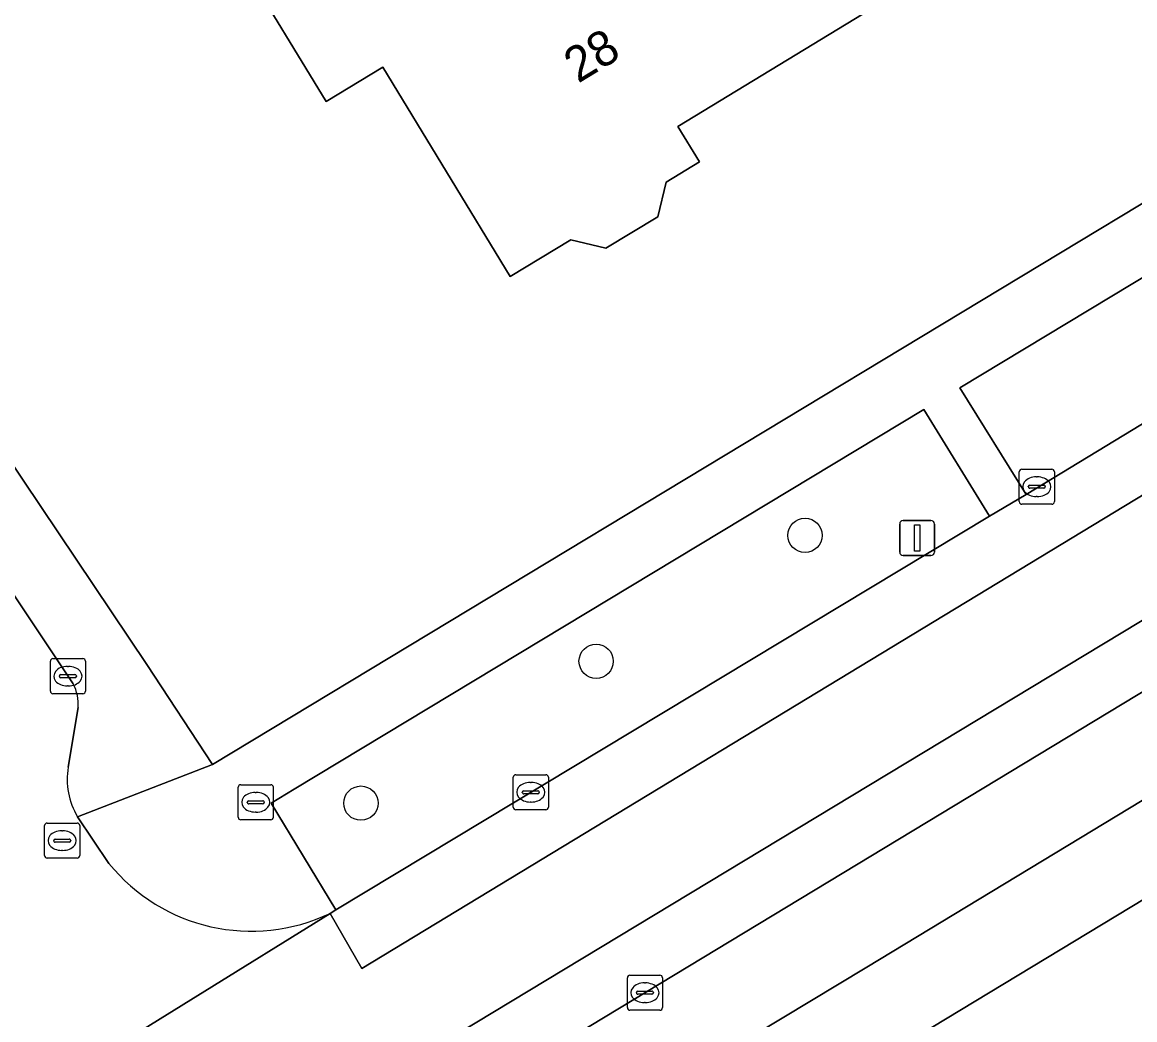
# Model space of a CAD drawing. Extents: x 161772 to 163126, y 383092 to 383917.
# Drawn here: x 162633.4 to 162665.09, y 383685.09 to 383713.52 of the extents above; entities that cross this region are included whole.
import ezdxf

# ---------------------------------------------------------------- set-up
doc = ezdxf.new("R2010")
doc.units = 0
for name, color, linetype in [('IMGEO_Boom', 7, 'Continuous'), ('IMGEO_Brandkraan', 7, 'Continuous'), ('IMGEO_Erf', 7, 'Continuous'), ('IMGEO_Groenvoorziening', 7, 'Continuous'), ('IMGEO_Kolk', 7, 'Continuous'), ('IMGEO_Lichtmast', 7, 'Continuous'), ('IMGEO_Pand', 7, 'Continuous'), ('IMGEO_Pand_nummerreeks', 7, 'Continuous'), ('IMGEO_Rijbaan_lokaal_gesloten', 7, 'Continuous'), ('IMGEO_Rijbaan_lokaal_open', 7, 'Continuous'), ('IMGEO_Rioolput', 7, 'Continuous'), ('IMGEO_Voetpad_open', 7, 'Continuous')]:
    doc.layers.add(name, color=color, linetype=linetype)

msp = doc.modelspace()

# ---------------------------------------------------------------- linework, layer by layer
at = {"layer": 'IMGEO_Boom'}
for centre in [(162655.695, 383698.898), (162649.745, 383695.312), (162643.043, 383691.268)]:
    msp.add_circle(centre, 0.489, dxfattribs=at)
at = {"layer": 'IMGEO_Brandkraan'}
for p, q in [((162639.548, 383690.867), (162639.548, 383691.719)), ((162639.623, 383691.793), (162640.475, 383691.793)), ((162640.549, 383691.719), (162640.549, 383690.867)), ((162640.036, 383691.573), (162640.061, 383691.573)), ((162639.807, 383691.287), (162639.807, 383691.299)), ((162640.245, 383691.25), (162639.847, 383691.25)), ((162639.85, 383691.336), (162640.248, 383691.336)), ((162640.291, 383691.299), (162640.291, 383691.287)), ((162640.475, 383690.793), (162639.623, 383690.793)), ((162640.059, 383691.013), (162640.034, 383691.013))]:
    msp.add_line(p, q, dxfattribs=at)
for points in [[(162639.548, 383690.867), (162639.548, 383691.719)], [(162639.623, 383691.793), (162640.475, 383691.793)], [(162640.549, 383691.719), (162640.549, 383690.867)], [(162640.475, 383690.793), (162639.623, 383690.793)]]:
    msp.add_lwpolyline(points, dxfattribs=at)
for centre, radius, start, end in [((162639.625, 383691.717), 0.0765, 91.552, 178.448), ((162639.625, 383691.717), 0.0765, 91.552, 178.448), ((162640.473, 383691.717), 0.0765, 1.552, 88.448), ((162640.473, 383691.717), 0.0765, 1.552, 88.448), ((162639.847, 383691.296), 0.0403, 85.8775, 175.7526), ((162639.844, 383691.286), 0.0366, 178.938, 274.7102), ((162640.248, 383691.293), 0.043, 264.8664, 352.4533), ((162640.252, 383691.298), 0.0386, 1.7309, 96.639), ((162639.625, 383690.869), 0.0765, 181.552, 268.448), ((162639.625, 383690.869), 0.0765, 181.552, 268.448), ((162640.473, 383690.869), 0.0765, 271.552, 358.448), ((162640.473, 383690.869), 0.0765, 271.552, 358.448)]:
    msp.add_arc(centre, radius, start, end, dxfattribs=at)
for centre, major_axis, ratio, start_param, end_param in [((162640.035, 383691.293), (-0.387, 0.002), 0.722429, 4.712389, 7.853982), ((162640.06, 383691.293), (-0.39, 0.002), 0.717154, 1.570796, 4.712389)]:
    msp.add_ellipse(centre, major_axis=major_axis, ratio=ratio, start_param=start_param, end_param=end_param, dxfattribs=at)
at = {"layer": 'IMGEO_Erf'}
msp.add_lwpolyline([(162657.832, 383796.659), (162637.23, 383811.064), (162613.678, 383828.007), (162567.812, 383798.14), (162600.13, 383750), (162612.632, 383731.377), (162614.76, 383728.311), (162636.946, 383695.216), (162638.817, 383692.373), (162682.627, 383718.822), (162703.454, 383731.664), (162710.617, 383736.394), (162726.651, 383747.451), (162723.086, 383750)], close=True, dxfattribs=at)
msp.add_lwpolyline([(162657.349, 383713.761), (162652.071, 383710.547), (162652.684, 383709.541), (162651.736, 383708.964), (162651.497, 383707.981), (162650.017, 383707.08), (162649.019, 383707.323), (162647.3, 383706.276), (162643.668, 383712.242), (162642.055, 383711.26), (162639.629, 383715.246)], dxfattribs=at)
at = {"layer": 'IMGEO_Groenvoorziening'}
for points in [[(162661.991, 383700.068), (162673.341, 383706.957), (162674.333, 383707.487), (162676.039, 383708.576), (162678.198, 383710.183), (162682.086, 383713.267), (162684.966, 383715.069), (162685.654, 383715.46), (162691.489, 383717.995), (162691.98, 383718.283), (162690.176, 383721.256), (162660.103, 383703.106)], [(162640.804, 383679.615), (162642.151, 383677.37), (162657.457, 383686.595), (162696.721, 383710.367), (162695.38, 383712.627), (162695.021, 383712.411), (162691.099, 383709.241), (162688.262, 383707.272), (162686.386, 383706.178), (162680.317, 383703.525)], [(162642.334, 383688.226), (162660.95, 383699.442), (162659.077, 383702.487), (162641.14, 383691.662), (162640.487, 383691.266)]]:
    msp.add_lwpolyline(points, close=True, dxfattribs=at)
msp.add_lwpolyline([(162696.058, 383707.113), (162642.783, 383674.883), (162620.289, 383661.302), (162606.825, 383653.172), (162606.281, 383652.826), (162607.219, 383649.661)], dxfattribs=at)
at = {"layer": 'IMGEO_Kolk'}
for p, q in [((162661.796, 383699.86), (162661.796, 383700.712)), ((162661.871, 383700.786), (162662.723, 383700.786)), ((162662.284, 383700.566), (162662.309, 383700.566)), ((162662.797, 383700.712), (162662.797, 383699.86)), ((162662.055, 383700.28), (162662.055, 383700.292)), ((162662.493, 383700.243), (162662.095, 383700.243)), ((162662.098, 383700.329), (162662.496, 383700.329)), ((162662.539, 383700.292), (162662.539, 383700.28)), ((162662.307, 383700.006), (162662.282, 383700.006)), ((162662.723, 383699.786), (162661.871, 383699.786)), ((162634.198, 383694.461), (162634.198, 383695.313)), ((162634.273, 383695.387), (162635.125, 383695.387)), ((162635.199, 383695.313), (162635.199, 383694.461)), ((162634.457, 383694.881), (162634.457, 383694.893)), ((162634.5, 383694.93), (162634.898, 383694.93)), ((162634.686, 383695.167), (162634.711, 383695.167)), ((162634.941, 383694.893), (162634.941, 383694.881)), ((162634.895, 383694.844), (162634.497, 383694.844)), ((162634.709, 383694.607), (162634.684, 383694.607)), ((162635.125, 383694.387), (162634.273, 383694.387)), ((162647.382, 383691.153), (162647.382, 383692.005)), ((162647.457, 383692.079), (162648.309, 383692.079)), ((162648.383, 383692.005), (162648.383, 383691.153)), ((162647.87, 383691.859), (162647.895, 383691.859)), ((162647.641, 383691.573), (162647.641, 383691.585)), ((162648.079, 383691.536), (162647.681, 383691.536)), ((162647.684, 383691.622), (162648.082, 383691.622)), ((162648.125, 383691.585), (162648.125, 383691.573)), ((162648.309, 383691.079), (162647.457, 383691.079)), ((162647.893, 383691.299), (162647.868, 383691.299)), ((162650.708, 383686.366), (162651.56, 383686.366)), ((162650.633, 383685.44), (162650.633, 383686.292)), ((162651.121, 383686.146), (162651.146, 383686.146)), ((162651.634, 383686.292), (162651.634, 383685.44)), ((162650.892, 383685.86), (162650.892, 383685.872)), ((162651.33, 383685.823), (162650.932, 383685.823)), ((162650.935, 383685.909), (162651.333, 383685.909)), ((162651.376, 383685.872), (162651.376, 383685.86)), ((162651.56, 383685.366), (162650.708, 383685.366)), ((162651.144, 383685.586), (162651.119, 383685.586))]:
    msp.add_line(p, q, dxfattribs=at)
for points in [[(162661.796, 383699.86), (162661.796, 383700.712)], [(162661.871, 383700.786), (162662.723, 383700.786)], [(162662.797, 383700.712), (162662.797, 383699.86)], [(162662.723, 383699.786), (162661.871, 383699.786)], [(162634.198, 383694.461), (162634.198, 383695.313)], [(162634.273, 383695.387), (162635.125, 383695.387)], [(162635.199, 383695.313), (162635.199, 383694.461)], [(162635.125, 383694.387), (162634.273, 383694.387)], [(162647.382, 383691.153), (162647.382, 383692.005)], [(162647.457, 383692.079), (162648.309, 383692.079)], [(162648.383, 383692.005), (162648.383, 383691.153)], [(162648.309, 383691.079), (162647.457, 383691.079)], [(162650.708, 383686.366), (162651.56, 383686.366)], [(162650.633, 383685.44), (162650.633, 383686.292)], [(162651.634, 383686.292), (162651.634, 383685.44)], [(162651.56, 383685.366), (162650.708, 383685.366)]]:
    msp.add_lwpolyline(points, dxfattribs=at)
for centre, radius, start, end in [((162661.873, 383700.71), 0.0765, 91.552, 178.448), ((162661.873, 383700.71), 0.0765, 91.552, 178.448), ((162662.721, 383700.71), 0.0765, 1.552, 88.448), ((162662.721, 383700.71), 0.0765, 1.552, 88.448), ((162662.095, 383700.289), 0.0403, 85.8775, 175.7526), ((162662.092, 383700.279), 0.0366, 178.938, 274.7102), ((162662.496, 383700.286), 0.043, 264.8664, 352.4533), ((162662.5, 383700.291), 0.0386, 1.7309, 96.639), ((162661.873, 383699.862), 0.0765, 181.552, 268.448), ((162661.873, 383699.862), 0.0765, 181.552, 268.448), ((162662.721, 383699.862), 0.0765, 271.552, 358.448), ((162662.721, 383699.862), 0.0765, 271.552, 358.448), ((162634.275, 383695.311), 0.0765, 91.552, 178.448), ((162634.275, 383695.311), 0.0765, 91.552, 178.448), ((162635.123, 383695.311), 0.0765, 1.552, 88.448), ((162635.123, 383695.311), 0.0765, 1.552, 88.448), ((162634.497, 383694.89), 0.0403, 85.8775, 175.7526), ((162634.494, 383694.88), 0.0366, 178.938, 274.7102), ((162634.898, 383694.887), 0.043, 264.8664, 352.4533), ((162634.902, 383694.892), 0.0386, 1.7309, 96.639), ((162634.275, 383694.463), 0.0765, 181.552, 268.448), ((162634.275, 383694.463), 0.0765, 181.552, 268.448), ((162635.123, 383694.463), 0.0765, 271.552, 358.448), ((162635.123, 383694.463), 0.0765, 271.552, 358.448), ((162647.459, 383692.003), 0.0765, 91.552, 178.448), ((162647.459, 383692.003), 0.0765, 91.552, 178.448), ((162648.307, 383692.003), 0.0765, 1.552, 88.448), ((162648.307, 383692.003), 0.0765, 1.552, 88.448), ((162647.681, 383691.582), 0.0403, 85.8775, 175.7526), ((162647.678, 383691.572), 0.0366, 178.938, 274.7102), ((162648.082, 383691.579), 0.043, 264.8664, 352.4533), ((162648.086, 383691.584), 0.0386, 1.7309, 96.639), ((162647.459, 383691.155), 0.0765, 181.552, 268.448), ((162647.459, 383691.155), 0.0765, 181.552, 268.448), ((162648.307, 383691.155), 0.0765, 271.552, 358.448), ((162648.307, 383691.155), 0.0765, 271.552, 358.448), ((162650.71, 383686.29), 0.0765, 91.552, 178.448), ((162650.71, 383686.29), 0.0765, 91.552, 178.448), ((162651.558, 383686.29), 0.0765, 1.552, 88.448), ((162651.558, 383686.29), 0.0765, 1.552, 88.448), ((162650.932, 383685.869), 0.0403, 85.8775, 175.7526), ((162650.929, 383685.859), 0.0366, 178.938, 274.7102), ((162651.333, 383685.866), 0.043, 264.8664, 352.4533), ((162651.337, 383685.871), 0.0386, 1.7309, 96.639), ((162650.71, 383685.442), 0.0765, 181.552, 268.448), ((162650.71, 383685.442), 0.0765, 181.552, 268.448), ((162651.558, 383685.442), 0.0765, 271.552, 358.448), ((162651.558, 383685.442), 0.0765, 271.552, 358.448)]:
    msp.add_arc(centre, radius, start, end, dxfattribs=at)
for centre, major_axis, ratio, start_param, end_param in [((162662.283, 383700.286), (-0.387, 0.002), 0.722429, 4.712389, 7.853982), ((162662.308, 383700.286), (-0.39, 0.002), 0.717154, 1.570796, 4.712389), ((162634.685, 383694.887), (-0.387, 0.002), 0.722429, 4.712389, 7.853982), ((162634.71, 383694.887), (-0.39, 0.002), 0.717154, 1.570796, 4.712389), ((162647.869, 383691.579), (-0.387, 0.002), 0.722429, 4.712389, 7.853982), ((162647.894, 383691.579), (-0.39, 0.002), 0.717154, 1.570796, 4.712389), ((162651.12, 383685.866), (-0.387, 0.002), 0.722429, 4.712389, 7.853982), ((162651.145, 383685.866), (-0.39, 0.002), 0.717154, 1.570796, 4.712389)]:
    msp.add_ellipse(centre, major_axis=major_axis, ratio=ratio, start_param=start_param, end_param=end_param, dxfattribs=at)
at = {"layer": 'IMGEO_Lichtmast'}
for p, q in [((162658.491, 383699.323), (162659.281, 383699.323)), ((162659.281, 383699.323), (162658.491, 383699.323)), ((162658.391, 383698.423), (162658.391, 383699.223)), ((162658.391, 383699.223), (162658.391, 383698.423)), ((162659.381, 383699.223), (162659.381, 383698.423)), ((162659.381, 383698.423), (162659.381, 383699.223)), ((162659.281, 383698.323), (162658.491, 383698.323)), ((162658.491, 383698.323), (162659.281, 383698.323))]:
    msp.add_line(p, q, dxfattribs=at)
msp.add_lwpolyline([(162658.811, 383699.198), (162658.961, 383699.198), (162658.961, 383698.448), (162658.811, 383698.448), (162658.811, 383699.198)], dxfattribs=at)
for centre, start, end in [((162658.491, 383699.223), 90, 180), ((162658.491, 383699.223), 90, 180), ((162659.281, 383699.223), 0, 90), ((162659.281, 383699.223), 360, 90), ((162658.491, 383698.423), 180, 270), ((162658.491, 383698.423), 180, 270), ((162659.281, 383698.423), 270, 0), ((162659.281, 383698.423), 270, 0)]:
    msp.add_arc(centre, 0.1, start, end, dxfattribs=at)
at = {"layer": 'IMGEO_Pand'}
msp.add_lwpolyline([(162647.417, 383730.073), (162645.609, 383728.973), (162649.143, 383723.168), (162645.512, 383720.958), (162644.066, 383723.332), (162639.538, 383720.576), (162640.967, 383718.226), (162640.625, 383718.018), (162641.586, 383716.437), (162639.629, 383715.246), (162642.055, 383711.26), (162643.668, 383712.242), (162647.3, 383706.276), (162649.019, 383707.323), (162650.017, 383707.08), (162651.497, 383707.981), (162651.736, 383708.964), (162652.684, 383709.541), (162652.071, 383710.547), (162657.349, 383713.761)], close=True, dxfattribs=at)
at = {"layer": 'IMGEO_Rijbaan_lokaal_gesloten'}
for points in [[(162590.017, 383649.178), (162594.038, 383651.336), (162638.723, 383678.36), (162640.804, 383679.615), (162680.317, 383703.525), (162686.386, 383706.178), (162688.262, 383707.272), (162691.099, 383709.241), (162695.021, 383712.411), (162695.38, 383712.627), (162697.444, 383713.871), (162703.405, 383717.501), (162722.017, 383729.586), (162723.129, 383730.413), (162732.215, 383736.882), (162731.138, 383738.376), (162722.96, 383732.48), (162711.279, 383724.631), (162707.494, 383722.21), (162696.719, 383715.474), (162688.607, 383710.543)], [(162703.079, 383722.924), (162702.122, 383723.375), (162701.166, 383723.827), (162694.011, 383719.492), (162691.98, 383718.283), (162691.489, 383717.995), (162685.654, 383715.46), (162684.966, 383715.069), (162682.086, 383713.267), (162678.198, 383710.183), (162676.039, 383708.576), (162674.333, 383707.487), (162673.341, 383706.957), (162661.991, 383700.068), (162660.95, 383699.442), (162642.334, 383688.226), (162642.168, 383688.126), (162643.07, 383686.558), (162683.539, 383711.106)], [(162685.158, 383708.467), (162592.593, 383652.566)]]:
    msp.add_lwpolyline(points, dxfattribs=at)
at = {"layer": 'IMGEO_Rijbaan_lokaal_open'}
for points in [[(162634.845, 383694.667), (162617.24, 383721.081), (162615.045, 383724.16), (162614.908, 383724.352), (162613.062, 383727.132), (162610.967, 383730.286), (162602.903, 383742.275), (162597.701, 383750), (162591.419, 383759.346), (162589.3, 383762.5), (162586.706, 383766.359), (162584.586, 383769.513), (162566.438, 383796.515)], [(162693.429, 383717.065), (162687.02, 383713.254), (162683.539, 383711.106), (162643.07, 383686.558), (162642.168, 383688.126), (162630.851, 383681.108), (162630.091, 383680.806), (162630.003, 383680.753), (162630.923, 383679.241), (162591.926, 383655.64)], [(162592.593, 383652.566), (162685.158, 383708.467)], [(162634.71, 383692.292), (162634.989, 383693.991)], [(162635.866, 383689.551), (162634.969, 383690.882)], [(162630.091, 383680.806), (162630.851, 383681.108), (162642.168, 383688.126)]]:
    msp.add_lwpolyline(points, dxfattribs=at)
for centre, radius, start, end in [((162633.844, 383694.1), 1.15, 354.5381, 29.5124), ((162636.726, 383691.934), 2.048, 169.9179, 210.8992), ((162639.922, 383692.841), 5.222, 219.0453, 295.4719)]:
    msp.add_arc(centre, radius, start, end, dxfattribs=at)
at = {"layer": 'IMGEO_Rioolput'}
for p, q in [((162634.034, 383689.775), (162634.034, 383690.627)), ((162634.109, 383690.701), (162634.961, 383690.701)), ((162634.522, 383690.481), (162634.547, 383690.481)), ((162635.035, 383690.627), (162635.035, 383689.775)), ((162634.293, 383690.195), (162634.293, 383690.207)), ((162634.731, 383690.158), (162634.333, 383690.158)), ((162634.336, 383690.244), (162634.734, 383690.244)), ((162634.777, 383690.207), (162634.777, 383690.195)), ((162634.545, 383689.921), (162634.52, 383689.921)), ((162634.961, 383689.701), (162634.109, 383689.701))]:
    msp.add_line(p, q, dxfattribs=at)
for points in [[(162634.034, 383689.775), (162634.034, 383690.627)], [(162634.109, 383690.701), (162634.961, 383690.701)], [(162635.035, 383690.627), (162635.035, 383689.775)], [(162634.961, 383689.701), (162634.109, 383689.701)]]:
    msp.add_lwpolyline(points, dxfattribs=at)
for centre, radius, start, end in [((162634.111, 383690.625), 0.0765, 91.552, 178.448), ((162634.111, 383690.625), 0.0765, 91.552, 178.448), ((162634.959, 383690.625), 0.0765, 1.552, 88.448), ((162634.959, 383690.625), 0.0765, 1.552, 88.448), ((162634.333, 383690.204), 0.0403, 85.8775, 175.7526), ((162634.33, 383690.194), 0.0366, 178.938, 274.7102), ((162634.734, 383690.201), 0.043, 264.8664, 352.4533), ((162634.738, 383690.206), 0.0386, 1.7309, 96.639), ((162634.111, 383689.777), 0.0765, 181.552, 268.448), ((162634.111, 383689.777), 0.0765, 181.552, 268.448), ((162634.959, 383689.777), 0.0765, 271.552, 358.448), ((162634.959, 383689.777), 0.0765, 271.552, 358.448)]:
    msp.add_arc(centre, radius, start, end, dxfattribs=at)
for centre, major_axis, ratio, start_param, end_param in [((162634.521, 383690.201), (-0.387, 0.002), 0.722429, 4.712389, 7.853982), ((162634.546, 383690.201), (-0.39, 0.002), 0.717154, 1.570796, 4.712389)]:
    msp.add_ellipse(centre, major_axis=major_axis, ratio=ratio, start_param=start_param, end_param=end_param, dxfattribs=at)
at = {"layer": 'IMGEO_Voetpad_open'}
for points in [[(162567.812, 383798.14), (162566.438, 383796.515), (162584.586, 383769.513), (162585.053, 383769.825), (162587.162, 383766.664), (162586.706, 383766.359), (162589.3, 383762.5), (162589.742, 383762.795), (162591.85, 383759.634), (162591.419, 383759.346), (162597.701, 383750), (162602.903, 383742.275), (162610.967, 383730.286), (162611.401, 383730.535), (162613.478, 383727.408), (162613.062, 383727.132), (162614.908, 383724.352), (162615.045, 383724.16), (162615.459, 383724.442), (162617.654, 383721.363), (162617.24, 383721.081), (162634.845, 383694.667)], [(162634.969, 383690.882), (162638.817, 383692.373), (162636.946, 383695.216), (162614.76, 383728.311), (162612.632, 383731.377), (162600.13, 383750), (162567.812, 383798.14)], [(162729.356, 383751.858), (162726.651, 383747.451), (162710.617, 383736.394), (162703.454, 383731.664), (162682.627, 383718.822), (162638.817, 383692.373), (162634.969, 383690.882), (162635.866, 383689.551)], [(162640.487, 383691.266), (162641.14, 383691.662), (162659.077, 383702.487), (162660.95, 383699.442), (162661.991, 383700.068), (162660.103, 383703.106), (162690.176, 383721.256), (162691.98, 383718.283), (162694.011, 383719.492), (162692.224, 383722.524), (162699.316, 383726.866), (162700.564, 383724.815), (162704.867, 383727.536), (162703.594, 383729.545), (162716.113, 383737.749), (162726.804, 383745.2), (162728.723, 383742.467)], [(162594.599, 383645.814), (162606.281, 383652.826), (162606.825, 383653.172), (162620.289, 383661.302), (162642.783, 383674.883), (162696.058, 383707.113), (162699.648, 383709.347), (162708.766, 383715.253), (162719.091, 383721.964), (162721.028, 383723.179), (162729.689, 383729.648), (162737.373, 383735.388), (162741.835, 383738.733)], [(162732.742, 383737.254), (162733.763, 383735.756), (162724.21, 383728.635), (162719.728, 383725.26), (162698.795, 383711.671), (162697.444, 383713.871), (162695.38, 383712.627), (162696.721, 383710.367), (162657.457, 383686.595), (162642.151, 383677.37), (162640.804, 383679.615), (162638.723, 383678.36), (162640.089, 383676.091), (162597.397, 383650.291), (162594.869, 383648.777), (162591.756, 383647.099)], [(162634.989, 383693.991), (162634.71, 383692.292)], [(162642.168, 383688.126), (162642.334, 383688.226), (162640.487, 383691.266)]]:
    msp.add_lwpolyline(points, dxfattribs=at)
for centre, radius, start, end in [((162633.844, 383694.1), 1.15, 354.5381, 29.5124), ((162636.726, 383691.934), 2.048, 169.9179, 210.8992), ((162639.922, 383692.841), 5.222, 219.0453, 295.4719)]:
    msp.add_arc(centre, radius, start, end, dxfattribs=at)

# ---------------------------------------------------------------- texts
at = {"layer": 'IMGEO_Pand_nummerreeks'}
msp.add_text('28', height=1, rotation=31.3351, dxfattribs=at).set_placement((162649.231, 383711.769))

doc.saveas('drawing.dxf')
